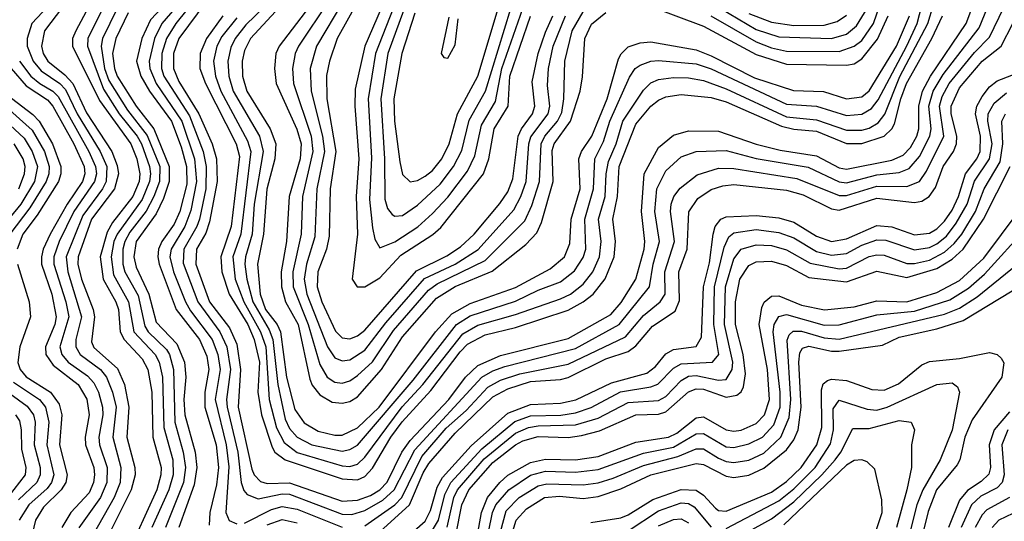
# Model space of a CAD drawing. Header units: inches. Extents: x 501365 to 657855, y 482276 to 547543.
# Tile 729 of 957: x 601893 to 604509, y 527947 to 529280. Entities that reach past the tile are written whole.
import ezdxf

# ---------------------------------------------------------------- set-up
doc = ezdxf.new("R2010")
doc.units = ezdxf.units.IN
doc.header["$MEASUREMENT"] = 0
doc.layers.add('A6502', color=7, linetype='Continuous')

msp = doc.modelspace()

# ---------------------------------------------------------------- linework, layer by layer
at = {"layer": 'A6502', "color": 5}
for points, elevation in [([(602408.9, 529430), (602270.6, 529270), (602251.2, 529230), (602236.9, 529170), (602238.6, 529150), (602255.8, 529110), (602323.9, 529010), (602357, 528910), (602363.1, 528850), (602347.4, 528772.6), (602331.8, 528730), (602295.2, 528670), (602292, 528650), (602301.5, 528610), (602333.6, 528530), (602346.5, 528506.5), (602404.6, 528430), (602419.5, 528390), (602425.4, 528350), (602412.5, 528270), (602441.6, 528150), (602448.9, 528091.1), (602441, 527970), (602449.2, 527949.2), (602470, 527939.6)], 3440), ([(602389.9, 529330), (602316, 529230), (602302, 529190), (602301.7, 529150), (602315.8, 529115.8), (602368.7, 529030), (602404.2, 528950), (602416.2, 528910), (602417.3, 528850), (602397.6, 528742.4), (602387.2, 528712.8), (602362.9, 528670), (602361, 528630), (602397.2, 528530), (602450, 528461), (602470, 528417.4), (602479.5, 528350), (602473.8, 528250), (602510, 528085.1), (602515.8, 528070), (602532.4, 528052.4), (602550, 528047.2), (602610, 528049.1), (602750, 528000.2), (602790, 528002.7), (602825, 528015), (602849.4, 528030.6), (602868.9, 528051.1), (602908.5, 528130), (602930, 528161.7), (603033.2, 528270), (603077.8, 528330), (603110, 528360.9), (603170, 528387.8), (603350, 528432.8), (603463.3, 528496.6), (603491.4, 528528.6), (603529.7, 528590), (603552, 528670), (603554, 528690), (603544.6, 528770), (603552.4, 528870), (603590, 528939.9), (603630, 528973.3), (603670, 528984.5), (603750, 528984), (603850, 528949.1), (603913.4, 528933.4), (604010, 528918), (604070, 528886.5), (604090, 528882.4), (604210, 528906.5), (604240, 528920), (604259.8, 528940.2), (604276.5, 528970), (604281.6, 528990), (604281.6, 529050), (604292, 529090), (604312.5, 529130), (604407.6, 529270), (604451.8, 529388.2)], 3480), ([(602570, 529340.5), (602494.1, 529265.9), (602465.5, 529230), (602453.8, 529206.2), (602445.5, 529170), (602448.3, 529130), (602460, 529090), (602529.8, 528970), (602539.8, 528930), (602515.5, 528790), (602510.8, 528710), (602493.3, 528650), (602491.2, 528630), (602496.4, 528590), (602512.1, 528530), (602555.9, 528455.9), (602565.6, 528430), (602578.8, 528310), (602598, 528218), (602610, 528193.4), (602630, 528170.3), (602669.1, 528150), (602750, 528133.4), (602770, 528137.1), (602790, 528149.3), (602938.5, 528321.5), (603053.7, 528470), (603090, 528493.1), (603210, 528531.8), (603270, 528561.3), (603330, 528583.2), (603367.3, 528612.7), (603390, 528648.3), (603397.3, 528670), (603394.3, 528750), (603417.4, 528830), (603421, 528910), (603444, 528956), (603461.2, 529010), (603513.2, 529126.8), (603528.6, 529150), (603541.1, 529158.9), (603570, 529169.8), (603590, 529171.5), (603690, 529163), (603730, 529149.1), (603930, 529055.2), (604010, 529050), (604090, 529025.6), (604130, 529029.1), (604156, 529044), (604173.4, 529066.6), (604250, 529210.1), (604277.1, 529270), (604308.3, 529390)], 3560), ([(602305.9, 529350), (602240.5, 529279.5), (602217.5, 529230), (602203.4, 529170), (602214.8, 529130), (602237.5, 529090), (602296.2, 529010), (602322.3, 528942.3), (602335.7, 528890), (602337.2, 528842.8), (602318.5, 528770), (602303.6, 528736.4), (602270.2, 528690), (602261.6, 528670), (602259.9, 528650), (602263.5, 528630), (602308.8, 528510), (602370.9, 528430), (602390, 528386), (602395.7, 528350), (602384.8, 528290), (602384.6, 528250), (602415, 528150), (602421.4, 528090), (602416.2, 528043.8), (602398.5, 527970), (602396.6, 527936.6)], 3420), ([(602470, 529285.2), (602430, 529235.2), (602416.8, 529210), (602407.6, 529170), (602412.9, 529130), (602426.9, 529090), (602498, 528958), (602506.7, 528930), (602480.9, 528710), (602459.3, 528650), (602465.2, 528590), (602488.7, 528530), (602532.6, 528450), (602546.6, 528410), (602555.4, 528270), (602574.8, 528194.8), (602595.8, 528155.8), (602630, 528129.6), (602750, 528094.1), (602770, 528092.3), (602790, 528098.6), (602810, 528116.9), (602909.4, 528250.6), (602964.1, 528310), (603070, 528444.8), (603110, 528468.2), (603210, 528496.1), (603330, 528537.8), (603356, 528550), (603390, 528576.6), (603415.7, 528610), (603433.7, 528650), (603437.6, 528690), (603430.5, 528750), (603448.6, 528810), (603450.8, 528870), (603457, 528903), (603477.6, 528950), (603495.5, 529010), (603550, 529092.9), (603570, 529112.5), (603590, 529120.8), (603630, 529126.4), (603670, 529125.5), (603710, 529118.2), (603770, 529096.2), (603930, 529022.1), (604010, 529013.9), (604090, 528986.6), (604130, 528985.9), (604150, 528991.4), (604173.9, 529006.1), (604191.2, 529028.8), (604231.2, 529128.7), (604305.5, 529270), (604335.5, 529370)], 3540), ([(601981.5, 529330), (601925, 529270), (601912.4, 529230), (601913.1, 529210), (601928.9, 529170), (601950, 529144), (602000, 529110), (602014.5, 529094.5), (602045.7, 529030), (602107.1, 528930), (602124.2, 528890), (602123, 528850), (602112.9, 528830), (602060.6, 528759.4), (602016.1, 528650), (602020.7, 528610), (602057.2, 528490), (602042, 528430), (602041.9, 528410), (602053.3, 528390), (602107.6, 528350), (602123.7, 528330), (602139.7, 528290), (602149.2, 528250), (602140.3, 528170), (602161.9, 528090), (602159.9, 528050), (602143.7, 528010), (602087.5, 527910)], 3260), ([(602090, 529340.4), (602041.8, 529250), (602033.5, 529230), (602032.8, 529210), (602105.3, 529065.3), (602188.5, 528950), (602203.9, 528910), (602212.2, 528870), (602210.2, 528850), (602193.8, 528810), (602139.5, 528740.5), (602125, 528715.1), (602107, 528650), (602114.4, 528590), (602148.4, 528530), (602155.2, 528510), (602159.9, 528450), (602170.3, 528430), (602218.6, 528378.6), (602233.3, 528350), (602243.6, 528290), (602246.8, 528170), (602268.8, 528090), (602268.3, 528070), (602256.9, 528030), (602202.4, 527910)], 3320), ([(602123.4, 529330), (602074.2, 529230), (602072.8, 529210), (602115.5, 529095.5), (602157, 529030), (602205.4, 528970), (602216.5, 528950), (602238, 528890), (602240.7, 528870), (602238, 528850), (602218, 528802), (602151.7, 528710), (602143.4, 528690), (602136.1, 528650), (602142.1, 528602.1), (602182, 528530), (602196.6, 528450), (602252.6, 528390), (602263.1, 528370), (602272, 528330), (602276, 528196), (602299.4, 528110), (602300.9, 528070), (602289.2, 528030), (602244.4, 527930)], 3340), ([(602370, 529347.8), (602307.5, 529270), (602283.3, 529230), (602270.9, 529190), (602269.7, 529150), (602276.2, 529130), (602344.1, 529024.1), (602380.3, 528930), (602388.7, 528890), (602387.7, 528830), (602370.7, 528750), (602363.8, 528730), (602328.9, 528670), (602326.9, 528633.1), (602365.9, 528530), (602424.8, 528450), (602443.7, 528410), (602453.2, 528350), (602442.8, 528270), (602444.5, 528250), (602472.2, 528130), (602481, 528050), (602488.1, 528028.1), (602497.7, 528017.7), (602526.4, 528006.4), (602590, 528019.5), (602610, 528018.4), (602750, 527965.6), (602775, 527965), (602810, 527975.1), (602857.3, 528002.7), (602887.9, 528030), (602943.1, 528136.9), (603121, 528330), (603150, 528346.9), (603181.8, 528358.2), (603370, 528405.7), (603485.7, 528470), (603566.1, 528570), (603575.9, 528630), (603593.2, 528690), (603580.3, 528770), (603585.5, 528830), (603610, 528877.8), (603650, 528915.1), (603690.5, 528929.5), (603770, 528932.4), (603850, 528910.6), (603987.6, 528887.6), (604070, 528849.1), (604090, 528846), (604170, 528867.9), (604230, 528873.6), (604256, 528884), (604283.9, 528916.1), (604311.1, 528970), (604314.2, 528990), (604308.5, 529050), (604319.9, 529090), (604346.1, 529133.9), (604441.9, 529258.1), (604476.3, 529343.7)], 3460), ([(602594.6, 529325.4), (602505.8, 529230), (602490, 529198), (602483.7, 529170), (602484.9, 529130), (602496.7, 529090), (602558.8, 528990), (602573.8, 528950), (602570.4, 528910), (602549.7, 528829.7), (602540.4, 528710), (602524.9, 528630), (602532.1, 528550), (602546.4, 528510), (602576.9, 528470), (602586, 528450), (602602.2, 528330), (602623.8, 528243.8), (602648.6, 528208.6), (602686, 528186), (602730, 528175.6), (602750, 528175.8), (602790, 528195.1), (602847.6, 528250), (602997.5, 528450), (603041.5, 528498.5), (603090, 528525.6), (603210, 528568), (603302.4, 528617.6), (603340.1, 528650), (603354.8, 528685.2), (603358, 528750), (603382.4, 528830), (603378.9, 528910), (603386, 528930), (603412.8, 528970), (603453.7, 529070), (603483.9, 529176.1), (603490.8, 529189.2), (603510, 529207.5), (603541.5, 529218.5), (603570, 529221.3), (603690, 529200.1), (603730, 529184.1), (603845, 529125), (603948.6, 529091.4), (604028.8, 529088.8), (604090, 529069.4), (604130, 529075.1), (604150, 529090.6), (604222.7, 529210), (604256.9, 529290)], 3580), ([(602674.6, 529330), (602582.3, 529210), (602573.3, 529190), (602569.6, 529150), (602574.3, 529110), (602629.4, 528989.4), (602641, 528950), (602637.7, 528910), (602609, 528810), (602602.2, 528690), (602587.2, 528610), (602588.3, 528570), (602599.3, 528530), (602632.8, 528470), (602664.2, 528324.2), (602670, 528308.9), (602690, 528282.7), (602723.5, 528263.5), (602750, 528260.3), (602770, 528265), (602790, 528277.8), (602854.5, 528350), (602910, 528437), (603000.1, 528539.9), (603050, 528570.6), (603148.3, 528611.7), (603237.8, 528682.2), (603266.7, 528713.3), (603279.2, 528740.8), (603310.3, 528849.7), (603307.3, 528932.7), (603313.3, 528950), (603356.3, 529010), (603381.6, 529090), (603388.2, 529128.2), (603394.3, 529230), (603411.8, 529268.2), (603450, 529299.5)], 3620), ([(602714.3, 529330), (602634, 529210), (602624.8, 529190), (602617.9, 529150), (602620.8, 529110), (602667.2, 528970), (602671.7, 528930), (602644.1, 528810), (602640.6, 528710), (602618.6, 528610), (602619.3, 528570), (602659.4, 528470), (602690, 528363.4), (602710, 528330), (602730, 528316.7), (602750, 528313.7), (602770, 528320.1), (602790, 528333.8), (602830, 528370.1), (602886.4, 528453.6), (602979, 528561), (603002.5, 528577.5), (603130, 528640.2), (603235, 528745), (603253.8, 528786.2), (603274.3, 528850), (603278, 528950), (603288.1, 528970), (603321.7, 529010), (603332.9, 529032.9), (603338.5, 529070), (603341.3, 529170), (603360.8, 529250), (603390, 529301.3)], 3640), ([(602753.1, 529330), (602681.6, 529210), (602664.7, 529150), (602667, 529090), (602697.6, 528970), (602702.5, 528930), (602682, 528830), (602677.2, 528702.8), (602654.5, 528630), (602648.6, 528590), (602656, 528550), (602710.5, 528410.5), (602730, 528381.4), (602750, 528373.4), (602770, 528376.2), (602810, 528401.3), (602866.1, 528473.9), (602968, 528592), (603049.6, 528630.4), (603110.8, 528669.2), (603205.8, 528774.2), (603224.7, 528810), (603238.7, 528850), (603245.3, 528950), (603251, 528969), (603296.8, 529030), (603301.5, 529050), (603294.8, 529105.2), (603297.6, 529150), (603310, 529210), (603343.4, 529290)], 3660), ([(602792.4, 529330), (602736.6, 529230), (602715.7, 529170), (602708.5, 529131.5), (602708.7, 529070), (602733.2, 528930), (602717.4, 528830), (602715.5, 528704.5), (602707.9, 528670), (602684.8, 528610), (602683.4, 528570), (602696.1, 528530), (602732.4, 528452.4), (602750, 528434.2), (602770, 528431.6), (602790, 528439.8), (602810, 528455.1), (602947.2, 528612.8), (603027.7, 528652.3), (603063.8, 528676.3), (603100.1, 528710), (603168.9, 528791.1), (603190, 528822.7), (603203.3, 528856.7), (603217.6, 528970), (603226.6, 528990), (603255.4, 529030), (603261.7, 529050), (603254.4, 529114.4), (603270.1, 529190), (603290, 529246.4), (603309.4, 529290.6)], 3680), ([(603730, 529325.2), (603850, 529253.9), (603910, 529234.2), (604050, 529229.7), (604090, 529241.9), (604116.6, 529263.4), (604144.2, 529310)], 3660), ([(602006.3, 529313.7), (601958.9, 529250), (601951, 529210), (601955.6, 529190), (601967.6, 529170), (602013.2, 529133.2), (602034.2, 529110), (602070, 529032.5), (602137.8, 528930), (602152.2, 528892.2), (602155.4, 528870), (602144.6, 528830), (602083.8, 528750), (602048, 528650), (602047.8, 528630), (602056.8, 528590), (602087.8, 528510), (602091.4, 528490), (602083.4, 528423.4), (602090, 528408.2), (602152.8, 528352.8), (602171.5, 528310), (602183, 528250), (602177.2, 528170), (602198.8, 528090), (602199.4, 528070), (602189.1, 528030), (602128.6, 527910)], 3280), ([(602151.5, 529310), (602112.9, 529230), (602109, 529210), (602118.6, 529150), (602130, 529118.2), (602179.6, 529039.6), (602231.8, 528971.8), (602265.2, 528890), (602264.8, 528850), (602249.6, 528810), (602229, 528771), (602185.2, 528714.8), (602172.4, 528690), (602167.3, 528670), (602166.6, 528630), (602172, 528610), (602207.3, 528547.3), (602225.1, 528465.1), (602234.4, 528450), (602282.9, 528402.9), (602290.9, 528390), (602301.7, 528350), (602304.7, 528210), (602327.6, 528130), (602333.4, 528090), (602328, 528050), (602280, 527930)], 3360), ([(602181.4, 529298.6), (602148.5, 529230), (602139.7, 529190), (602144.5, 529150), (602152, 529130), (602202, 529050), (602249.5, 528989.5), (602290, 528890), (602290.3, 528850), (602274.9, 528805.1), (602255.9, 528764.1), (602202.7, 528690), (602195.8, 528650), (602202, 528622), (602236.4, 528550), (602255.6, 528475.6), (602310, 528418), (602330.5, 528370), (602334.2, 528330), (602329.2, 528270), (602331.3, 528230), (602359.5, 528130), (602363.7, 528090), (602356.5, 528043.5), (602315.8, 527930)], 3380), ([(602853.7, 529310), (602809.9, 529210), (602784.3, 529095.7), (602783.5, 529050), (602794.2, 528910), (602786.6, 528810), (602790.2, 528709.8), (602776.3, 528590), (602789.5, 528569.5), (602809.7, 528569.7), (602850, 528594), (602905.5, 528654.5), (602990.7, 528709.3), (603012.1, 528727.9), (603125.1, 528870), (603139.7, 528910), (603153.4, 528990), (603190.6, 529050), (603195.2, 529130), (603250.4, 529289.6)], 3720), ([(602810, 527934.8), (602889.5, 527990.5), (602908.6, 528010), (602961.5, 528118.5), (603026, 528194), (603078.8, 528241.2), (603136.4, 528303.6), (603170, 528322), (603221.3, 528338.7), (603350, 528364.3), (603502.6, 528437.4), (603550, 528493.4), (603595, 528530), (603607.7, 528550), (603607.2, 528610), (603632.7, 528690), (603622.1, 528770), (603623.8, 528790), (603631.2, 528810), (603648, 528832), (603692.8, 528867.2), (603750, 528884.9), (603790, 528884.7), (603957.9, 528857.9), (604070, 528812.4), (604090, 528812.7), (604170, 528837.2), (604250, 528836.4), (604283.4, 528850), (604302.6, 528877.4), (604348.1, 528970), (604336.9, 529050), (604343.9, 529076.1), (604362.2, 529110), (604430, 529192.8), (604470, 529233.9), (604507.7, 529312.3)], 3440), ([(602884.8, 529310), (602838.1, 529190), (602818.4, 529070), (602827.5, 528912.5), (602822.2, 528802.2), (602830, 528727), (602836.6, 528696.6), (602850, 528673.4), (602890, 528689.5), (602950.5, 528729.5), (602990, 528765.1), (603030, 528808.6), (603082.5, 528877.4), (603102.3, 528917.7), (603120.1, 528999.9), (603157.2, 529062.8), (603174.2, 529150), (603229.4, 529310)], 3740), ([(602913.7, 529306.3), (602871.4, 529190), (602852.3, 529070), (602861.9, 528910), (602863.2, 528803.2), (602870, 528777.8), (602882.6, 528762.6), (602890, 528757.4), (602910, 528759.5), (602950, 528787.2), (603010, 528842.7), (603045.5, 528890), (603067.3, 528932.7), (603087.1, 529012.9), (603130.1, 529089.9), (603198.1, 529310)], 3760), ([(602942.6, 529297.4), (602907.8, 529190), (602887.2, 529070), (602888.9, 529010), (602902.5, 528902.5), (602910, 528868.4), (602930, 528849.2), (602950, 528852.9), (602970, 528863.7), (602990, 528879), (603014.7, 528910), (603033.6, 528950), (603056.4, 529030), (603110, 529130.1), (603163.8, 529310)], 3780), ([(603570, 529315.2), (603710, 529262.5), (603850, 529187.4), (603930, 529161.9), (604090, 529158.7), (604110, 529163), (604130, 529175.7), (604171.8, 529228.2), (604200.3, 529290)], 3620), ([(603728.9, 529290), (603850, 529220.8), (603890, 529204.9), (603930, 529196), (604070, 529195.8), (604110, 529209.4), (604130, 529224.8), (604161.1, 529270), (604178.7, 529321.3)], 3640), ([(602432.7, 529290), (602389.3, 529230), (602372.7, 529190), (602371.2, 529150), (602386.6, 529110), (602468.3, 528950), (602476.5, 528916.5), (602454.6, 528730), (602427.3, 528650), (602430, 528610), (602449.8, 528550.2), (602499.5, 528470), (602516, 528430), (602529.7, 528370), (602525.2, 528290), (602535.7, 528230), (602563.3, 528143.3), (602570.5, 528130), (602597.9, 528110), (602750, 528059.5), (602790, 528057.2), (602810, 528065.5), (602830, 528087.5), (602879, 528170), (602908.9, 528211.1), (602985.3, 528294.7), (603062.8, 528397.2), (603082.9, 528417.1), (603130, 528442), (603210, 528462.1), (603350, 528508), (603390.2, 528529.8), (603416.2, 528550), (603448.5, 528591.5), (603472.1, 528650), (603476, 528690), (603468.6, 528750), (603481.5, 528810), (603486, 528890), (603530, 529002.2), (603570, 529050.1), (603590, 529066.3), (603610, 529074.7), (603650, 529081.4), (603730, 529073.6), (603770, 529061.2), (603917.2, 528997.2), (603950, 528989.3), (604010, 528983.6), (604090, 528951.2), (604130, 528950.7), (604190, 528970.5), (604210, 528989.5), (604216.9, 529003.1), (604233.6, 529070), (604248.8, 529110), (604316.6, 529230), (604344.6, 529290)], 3520), ([(603032.9, 529287.1), (603012.4, 529190), (603019.8, 529179.8), (603030, 529177.4), (603050, 529213), (603058.1, 529281.9)], 3820), ([(603830, 529296.3), (603890, 529273.1), (603950, 529264.3), (604030, 529265), (604065, 529275), (604090, 529291.9)], 3680), ([(602839.7, 527910), (602928.7, 527990), (602964.7, 528075.3), (602979.6, 528100.4), (603050, 528181), (603150, 528277.5), (603190, 528298.8), (603250, 528317.9), (603330, 528323.3), (603350, 528328.7), (603450, 528378.6), (603510, 528397.8), (603530, 528413), (603574.4, 528465.6), (603634.7, 528505.3), (603646.3, 528533.7), (603644.1, 528610), (603666.4, 528670), (603670.7, 528769.3), (603694.9, 528805.1), (603730, 528828.7), (603761.5, 528838.5), (603790, 528841.5), (603930, 528827.2), (603974.2, 528814.2), (604050, 528776.8), (604070, 528774.1), (604170, 528805.3), (604270, 528794.4), (604290, 528797.8), (604309.1, 528810), (604326, 528834), (604346.5, 528890), (604373.7, 528930), (604382, 528950), (604383, 528970), (604367.5, 529030), (604367.7, 529050), (604390, 529098.7), (604450, 529170), (604500.7, 529210), (604531.7, 529270)], 3420), ([(601892.6, 529170), (601922.7, 529130), (601946.3, 529110), (601981.1, 529090), (601995.4, 529075.4), (602076.8, 528930), (602094.7, 528890), (602096.7, 528870), (602092.1, 528850), (602037.2, 528770), (601997.4, 528690), (601983.7, 528650), (601984, 528630), (602015.5, 528530), (602023.5, 528490), (601999.7, 528410), (602004.5, 528390), (602021.5, 528370), (602073.3, 528333.3), (602090, 528314.6), (602102.2, 528290), (602113.2, 528250), (602113.9, 528230), (602102.9, 528170), (602105.1, 528150), (602125.4, 528090), (602124.3, 528050), (602107.8, 528010), (602050.4, 527929.6)], 3240), ([(601870.7, 529150), (601910, 529103.8), (601966.7, 529066.7), (601981.1, 529050), (602037.1, 528950), (602064, 528890), (602065.6, 528870), (602059.8, 528850), (602019.1, 528790), (601974, 528710), (601954.9, 528670), (601950.5, 528650), (601951, 528630), (601978.3, 528550), (601990, 528490), (601986.3, 528470), (601961.6, 528410), (601962, 528390), (601981.5, 528361.5), (602048.1, 528310), (602071, 528271), (602077.2, 528230), (602066.7, 528170), (602067.9, 528150), (602089.5, 528090), (602091.8, 528070), (602089.3, 528050), (602077.7, 528022.3), (602029.2, 527970), (602005.2, 527930)], 3220), ([(602882.3, 527870), (602970, 527947), (602984.5, 527975.5), (603002.3, 528037.7), (603016.7, 528063.3), (603092.7, 528147.3), (603190, 528234), (603250, 528257.3), (603330, 528261), (603370.7, 528269.3), (603465.3, 528314.7), (603559.2, 528340.8), (603582, 528358), (603610, 528391.5), (603630, 528403.3), (603690, 528411), (603704.1, 528435.9), (603709.3, 528570), (603725.9, 528634.1), (603735.5, 528710), (603740.7, 528730), (603756, 528750), (603770, 528756.1), (603850, 528759.8), (603910, 528753.5), (603950, 528741.9), (604010, 528704.7), (604050, 528690), (604090, 528697.9), (604170, 528732.9), (604210, 528729.5), (604270, 528708.4), (604310, 528712.5), (604330, 528724.1), (604350, 528744.1), (604370, 528774), (604386.9, 528810), (604405.6, 528870), (604436.2, 528910), (604445.2, 528930), (604445.5, 528970), (604432.3, 529030), (604436.1, 529050), (604450, 529075.6), (604470, 529101.6), (604490, 529117.3), (604556.5, 529143.5)], 3380), ([(601871.2, 529071.2), (601927.8, 529027.8), (601944.4, 529010), (601980, 528950), (602002.4, 528890), (602002.5, 528870), (601995.6, 528850), (601939.6, 528760.4), (601901.7, 528710), (601885.9, 528670)], 3180), ([(602990, 527923), (603005.3, 527950), (603022.2, 528017.8), (603038.5, 528050), (603120.9, 528139.1), (603208.4, 528211.6), (603250, 528226.8), (603331, 528229), (603370, 528235.2), (603411, 528249), (603489.5, 528290.5), (603570, 528304.5), (603588.4, 528311.6), (603630, 528354.1), (603650, 528365.5), (603733.3, 528370), (603750.2, 528390), (603736.9, 528470), (603739.3, 528570), (603764.6, 528675.4), (603777.3, 528702.7), (603790, 528713.8), (603850, 528721.9), (603910, 528714.7), (603950, 528700.5), (604010, 528663.9), (604050, 528653.8), (604090, 528658.9), (604130, 528680.3), (604170, 528694.8), (604194, 528694), (604270, 528668.5), (604310, 528674.7), (604330, 528684.3), (604355.1, 528704.9), (604381.3, 528738.7), (604410, 528790), (604429.5, 528850.5), (604469.6, 528910), (604476.5, 528950), (604465.4, 529010), (604466.4, 529030), (604482, 529058), (604514.5, 529085.5)], 3360), ([(601850, 529054.6), (601925.9, 528985.9), (601958.5, 528930), (601971.4, 528890), (601970.5, 528870), (601963.4, 528850), (601920.3, 528779.7), (601866.9, 528710)], 3160), ([(601842.4, 529022.4), (601904.9, 528964.9), (601926.4, 528930), (601940.3, 528890), (601932.1, 528850), (601895.9, 528790), (601847.2, 528730)], 3140), ([(603028.9, 527931.1), (603046.3, 528010), (603055.7, 528030), (603127.3, 528112.7), (603210, 528181), (603244.4, 528195.6), (603270, 528200.6), (603370, 528202.8), (603430, 528220.8), (603510, 528262.6), (603590, 528267.4), (603610, 528278.5), (603650, 528321.2), (603670, 528332.6), (603690, 528334.5), (603750, 528321.9), (603770, 528324), (603785.5, 528350), (603787.4, 528370), (603765.3, 528470), (603768.4, 528570), (603790, 528644.1), (603810, 528670.1), (603850, 528681.6), (603890, 528679.6), (603930, 528668.2), (603992.7, 528632.7), (604070, 528618), (604090, 528619.7), (604150, 528650.2), (604170, 528655.2), (604190, 528653.9), (604250, 528631.8), (604270, 528631.6), (604310, 528641.1), (604350, 528662.3), (604375.3, 528684.7), (604395.8, 528710), (604432.1, 528770), (604455.7, 528830), (604497.5, 528902.5), (604504.8, 528950), (604502, 529010), (604511.7, 529030)], 3340), ([(601890.2, 528830), (601906.1, 528870), (601907.1, 528890), (601901.8, 528910), (601878.1, 528950)], 3120), ([(603052.1, 527910), (603067.7, 527990), (603086.2, 528030), (603150, 528102.8), (603210, 528149.5), (603230, 528160.2), (603270, 528171.9), (603350, 528169.4), (603385.5, 528174.5), (603433.3, 528186.7), (603530, 528229.8), (603590, 528231.4), (603610, 528237.9), (603669.5, 528290.5), (603690, 528299), (603710, 528297.9), (603770, 528277), (603798, 528282), (603809.4, 528290.6), (603816.3, 528303.7), (603821.3, 528338.7), (603815, 528390), (603794.4, 528470), (603795.1, 528530), (603806.4, 528590), (603830, 528626.2), (603850, 528636), (603890, 528637.8), (603930, 528626.3), (603990, 528594.4), (604090, 528583.1), (604170, 528611.2), (604250, 528594.9), (604330, 528618.4), (604370, 528643.4), (604399.5, 528670), (604453.9, 528750), (604524.8, 528890)], 3320), ([(603106, 527890), (603119.8, 527970), (603136, 528010), (603168.3, 528050), (603190, 528068.9), (603250, 528103), (603290, 528111.4), (603370, 528110), (603430, 528118.8), (603530, 528156.6), (603617, 528170), (603638.8, 528181.2), (603690, 528221.6), (603710, 528224.1), (603770, 528189.8), (603790, 528186.4), (603810, 528189.2), (603850, 528206.2), (603872.2, 528230), (603884.9, 528270), (603879.4, 528350), (603857.8, 528470), (603864.9, 528515.1), (603871.1, 528528.9), (603890, 528545.4), (603910, 528545.6), (603970, 528521.3), (604031.4, 528508.6), (604110, 528516.6), (604170, 528533), (604250, 528529.7), (604330, 528555), (604390, 528586.9), (604454.1, 528645.9), (604548.4, 528771.6)], 3280), ([(603129.1, 527870), (603149.4, 527970), (603157.8, 527990), (603192.2, 528030), (603250, 528068.9), (603290, 528079.6), (603370, 528077.3), (603430, 528084.4), (603550, 528127.8), (603630, 528143.3), (603690, 528179.2), (603710, 528180.3), (603770, 528144.5), (603790, 528143.1), (603830, 528152.2), (603866.6, 528170), (603896.6, 528203.4), (603913.3, 528250), (603913.8, 528290), (603894.9, 528450), (603897.9, 528470), (603910, 528490.7), (603930, 528496), (604030, 528468.3), (604070, 528468.7), (604170, 528495.7), (604270, 528505.1), (604364.3, 528535.7), (604413.5, 528566.5), (604456.7, 528603.3), (604570.5, 528729.5)], 3260), ([(603152, 527850), (603185.8, 527974.2), (603220.4, 528010), (603270, 528041), (603293.5, 528046.5), (603390, 528043.2), (603430, 528048.9), (603470, 528061), (603550, 528095.2), (603641.3, 528118.7), (603690, 528139.4), (603710, 528139.6), (603750, 528114.4), (603770, 528105.3), (603790, 528102.9), (603830, 528109), (603870, 528128.2), (603915.1, 528170), (603937.6, 528222.4), (603941.9, 528270), (603932, 528428), (603937.5, 528442.4), (603947.6, 528452.4), (603970, 528451.8), (604030, 528433.9), (604070, 528431.1), (604350, 528497.1), (604390, 528513), (604436.6, 528543.4), (604630, 528700.1)], 3240), ([(601886.7, 528630), (601918.1, 528530), (601922, 528490), (601893.6, 528410), (601888.4, 528368.5), (601894.3, 528350), (601910, 528331.1), (601974.4, 528290), (601997.9, 528257.9), (602005.1, 528230), (601998.3, 528150), (602019, 528070), (602015.2, 528050), (602002.8, 528030), (601956.2, 527983.8), (601934.5, 527950), (601920.9, 527890)], 3180), ([(603175.5, 527830), (603211.9, 527950), (603239.8, 527980.2), (603287.6, 528010), (603326.7, 528013.3), (603390, 528007.1), (603430, 528012.2), (603490, 528033.3), (603570.1, 528069.9), (603690, 528100), (603710, 528097.5), (603770, 528066.7), (603790, 528063), (603830, 528069.7), (603870, 528088.1), (603930, 528136.6), (603950, 528163.6), (603960.9, 528190), (603968.9, 528250), (603962.6, 528370), (603965.5, 528394.5), (603972.9, 528407.1), (603990, 528411.8), (604050, 528398.6), (604070, 528398.7), (604185.3, 528414.7), (604230, 528435.7), (604330, 528458.6), (604399.4, 528480.6), (604530, 528558.9)], 3220), ([(603410, 527943.9), (603490, 527956.3), (603510, 527963.5), (603575.5, 528004.5), (603650, 528031.5), (603690, 528029.8), (603710, 528016.5), (603741.3, 527981.3), (603750, 527975.3), (603770, 527973.6), (603890, 528024.3), (603930, 528052.8), (603969.6, 528090), (604010.7, 528150), (604024, 528196), (604023.6, 528296.4), (604027.6, 528312.4), (604038.9, 528321.1), (604050, 528324.9), (604090, 528320.5), (604156.7, 528296.7), (604190, 528294.9), (604227.5, 528312.5), (604290, 528362.5), (604310, 528371.8), (604390, 528379), (604470, 528395.4), (604490.3, 528390), (604500.6, 528380.6), (604507.8, 528367.8), (604502.4, 528330), (604423.5, 528216.5), (604403.6, 528170), (604391.2, 528110), (604383.6, 528096.4), (604328.9, 528030), (604307, 527973), (604286, 527890)], 3180), ([(601843.4, 528303.4), (601912.4, 528252.4), (601929.2, 528230), (601934.4, 528210), (601931.2, 528150), (601946.9, 528090), (601947.2, 528070), (601938.3, 528050), (601890, 528003.6)], 3140), ([(601876.5, 528316.5), (601945.9, 528270), (601961.8, 528250), (601970.4, 528210), (601964.9, 528150), (601983.3, 528070), (601977.6, 528050), (601966, 528034), (601917.2, 527990), (601891.1, 527950)], 3160), ([(603770, 527927.2), (603910, 528001.4), (603950, 528033.2), (604006.2, 528090), (604047.3, 528152.7), (604055.2, 528190), (604054.2, 528245.8), (604070, 528268.9), (604144.7, 528244.7), (604170, 528242.4), (604197.6, 528250), (604330, 528310.4), (604370, 528314.9), (604384.2, 528304.2), (604390.1, 528289.9), (604370, 528189.3), (604338.4, 528110), (604292.2, 528030), (604276.6, 527990), (604255.9, 527910)], 3160), ([(601847.7, 527992.3), (601908, 528070), (601910, 528090), (601898.6, 528138.6), (601898.1, 528190), (601893.3, 528213.3), (601883, 528230)], 3120), ([(604522.8, 528237.2), (604481.8, 528190), (604468.5, 528150), (604472.3, 528090), (604468, 528072), (604447.7, 528052.3), (604411.4, 528028.6), (604390, 528003.2), (604360.8, 527930)], 3220), ([(603770, 527886.8), (603890, 527953.5), (603950, 527998.5), (604024.3, 528070), (604059.2, 528110), (604074.4, 528130), (604106.3, 528193.7), (604150, 528192.9), (604230, 528214.8), (604261.3, 528210), (604270.1, 528190), (604262.5, 528150), (604262.5, 528090), (604250.1, 528030.1), (604222.4, 527930)], 3140), ([(604518.2, 528190), (604502.2, 528150), (604508.2, 528070), (604502.9, 528050), (604490, 528035.4), (604446.9, 528013.1), (604422, 527990), (604394.1, 527930)], 3240), ([(604116.7, 527770), (604184.7, 527970), (604183.7, 528003.7), (604165.3, 528085.3), (604144.9, 528104.9), (604130, 528110.1), (604110, 528108.1), (604090, 528095.7), (603922.8, 527937.2)], 3120), ([(603510, 527921.3), (603590, 527974.9), (603650, 527995.4), (603670, 527994.3), (603685.3, 527985.3), (603730, 527930.9)], 3160), ([(604522.8, 528010), (604462.6, 527977.4), (604450, 527964), (604431.3, 527930)], 3260), ([(602490, 527942.1), (602562.1, 527978), (602590, 527986.2), (602630, 527978.9), (602750, 527931.4)], 3440), ([(604550, 527976.4), (604494.4, 527950), (604476.7, 527930)], 3280), ([(602550, 527937.1), (602590, 527951.1), (602630, 527943)], 3420), ([(603590, 527934.5), (603630, 527951.2), (603650, 527953), (603670, 527942.9)], 3140)]:
    msp.add_lwpolyline(points, dxfattribs=dict(at, elevation=elevation))

doc.saveas('drawing.dxf')
